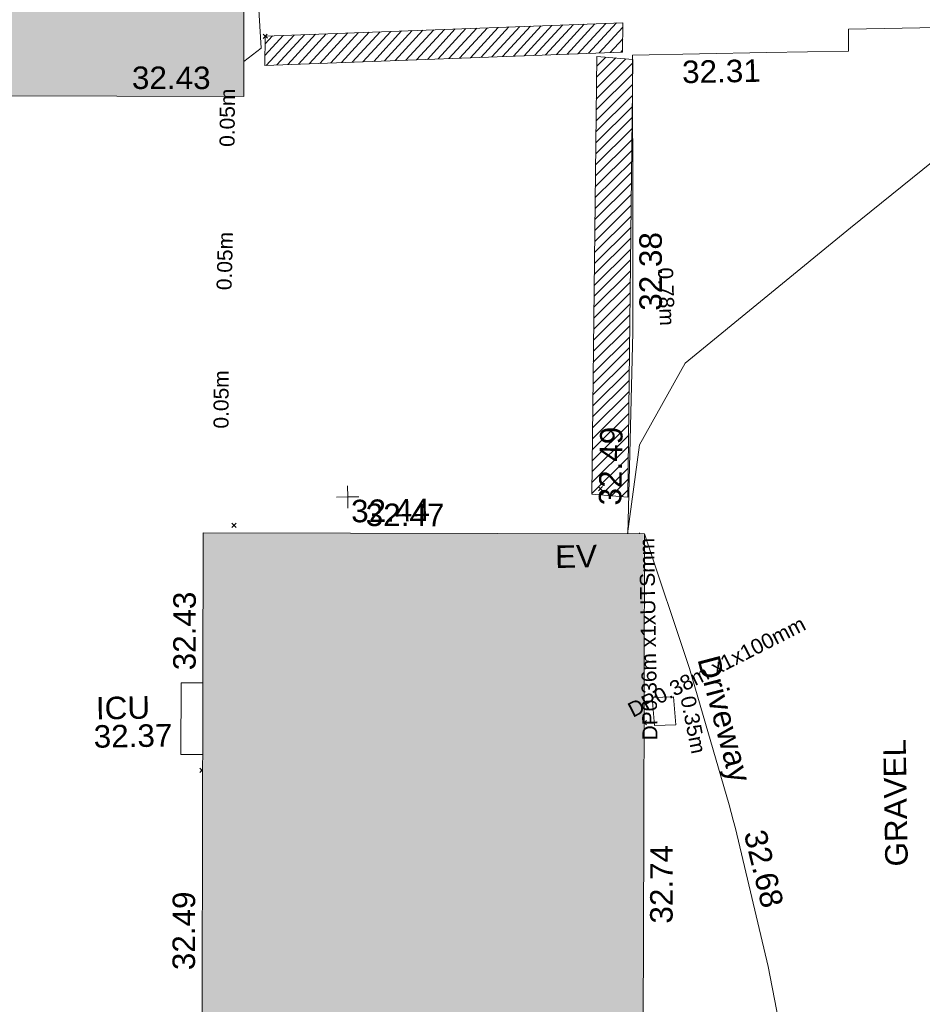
# Model space of a CAD drawing. Header units: millimetres. Extents: x -287732 to 520720, y -88450 to 287754.
# Tile 311 of 383: x 158630 to 173668, y 219017 to 235432. Entities that reach past the tile are written whole.
import ezdxf

# ---------------------------------------------------------------- set-up
doc = ezdxf.new("R2010")
doc.units = ezdxf.units.MM
doc.linetypes.add('IMPORT-UG_ELEC_LV_QLB2 _2_', pattern=[2700, 1500, -300.0000000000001, 0, -250, 150, -300.0000000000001, 0, -200])
doc.linetypes.add('IMPORT-UG_ELEC_STREET LIGHTING_QLB2 _2_', pattern=[2700, 1500, -300.0000000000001, 0, -250, 150, -300.0000000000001, 0, -200])
for name, color, linetype, lineweight, true_color in [('00_TOPO_EAVE', 7, 'Continuous', 9, 0x666666), ('00_UAV_BUILDING_OUTLINE', 5, 'Continuous', 9, 0x0000ff), ('00_UAV_CONCRETE', 9, 'Continuous', 9, 0x808080), ('00_UAV_EAVE', 7, 'Continuous', 9, 0x666666), ('00_UAV_LEVEL_SPOT', 7, 'Continuous', 9, 0x666666), ('00_UAV_SERV_IC', 5, 'Continuous', 9, 0x0000ff), ('01_DTM_CONTOUR_MJR', 7, 'Continuous', 9, 0x7f3f00), ('01_DTM_CONTOUR_MNR', 7, 'Continuous', 9, 0xa5a552), ('12333-PUM-2D-U-0001-C01 - Rev2_REVIT IMPORT_dwg', 7, 'Continuous', 9, 0x767676), ('A_RHA_Line', 7, 'Continuous', 9, 0x00a600), ('PUM-ELECTRIC-LV-QLB2', 1, 'IMPORT-UG_ELEC_LV_QLB2 _2_', 9, 0xff0000), ('PUM-ELECTRIC-MH', 1, 'Continuous', 9, 0xff0000), ('PUM-SCAR', 7, 'Continuous', 9, 0x999999)]:
    doc.layers.add(name, color=color, linetype=linetype, lineweight=lineweight, true_color=true_color)
for name, color, linetype, lineweight in [('00_UAV_DRIVE_WAY', 7, 'Continuous', 9), ('00_UAV_SURVEY_TEXT', 7, 'Continuous', 9), ('A_RHA_Detail', 7, 'Continuous', 9), ('GEN-TEXT', 7, 'Continuous', 9)]:
    doc.layers.add(name, color=color, linetype=linetype, lineweight=lineweight)
doc.styles.add('Arial_1', font='arial.ttf', dxfattribs={"height": 250})
doc.styles.add('Swis721 Lt BT_2', font='swissl.ttf', dxfattribs={"height": 375})
pattern_1 = [(225, (-533641079.65, -725615854.3560001), (88.38834764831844, -88.38834764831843), [])]

# ---------------------------------------------------------------- blocks, each defined once
blk = doc.blocks.new('12333-PUM-2D-U-0001-C01 - Rev2_REVIT IMPORT_dwg_MSL_Eaves_SYM_1-V81-Site Location Plan Proposed')
at = {"layer": '00_TOPO_EAVE', "color": 254, "true_color": 0xcccccc}
blk.add_line((100.3635994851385, 308.2813374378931), (116.0873754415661, 356.5791934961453), dxfattribs=at)
blk = doc.blocks.new('12333-PUM-2D-U-0001-C01 - Rev2_REVIT IMPORT_dwg_UAV-2077255-Site Location Plan Proposed')
at = {"layer": '00_UAV_LEVEL_SPOT', "color": 254, "true_color": 0xcccccc, "flags": 128}
for points in [[(500.0000000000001, 0), (0, 0), (0, 500.0000000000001)], [(0, -500.0000000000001), (0, 0), (-500.0000000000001, 0)]]:
    blk.add_lwpolyline(points, dxfattribs=at)
blk = doc.blocks.new('12333-PUM-2D-U-0001-C01 - Rev2_REVIT IMPORT_dwg_MGS62954_T2_Galway_ITM_3d_Rev1-2077680-Site Location Plan Proposed')
at = {"layer": '00_UAV_CONCRETE', "color": 254, "true_color": 0xcccccc, "flags": 128}
blk.add_lwpolyline([(534081750.047, 725787657.2360001), (534078480.0470001, 725787649.2360003), (534078472.047, 725787286.2360003), (534077105.6696376, 725787284.7173814), (534074873.0470001, 725787282.2360001), (534074828.1474468, 725784516.4235193), (534074798.047, 725782662.2360001), (534074662.9154404, 725779520.8659781), (534074653.5735646, 725779303.6976968)], dxfattribs=at)
at = {"layer": '00_UAV_DRIVE_WAY', "color": 254, "true_color": 0xcccccc, "flags": 128}
blk.add_lwpolyline([(534074931.2488357, 725779298.2332648), (534075644.6206936, 725777042.3105638), (534076262.8985654, 725774758.4937775), (534076326.4519496, 725774498.5707201), (534076360.4800001, 725774359.4015), (534076865.7813707, 725772047.9610041), (534077273.8464243, 725769717.3882095), (534077290.8412002, 725769598.3691803), (534077442.48, 725768536.4015001), (534077621.3331274, 725766811.6821905), (534077693.4800001, 725765781.4015002), (534077735.7192841, 725764624.4871492), (534077756.7455317, 725764048.5880048), (534077747.3928709, 725762314.6451954), (534077725.1786705, 725761665.1181957)], dxfattribs=at)
at = {"layer": '00_UAV_SERV_IC', "color": 254, "true_color": 0xcccccc}
blk.add_line((534067508.6625898, 725775747.9135528), (534067147.3765002, 725775754.8730001), dxfattribs=at)
at = {"layer": '00_UAV_SERV_IC', "color": 254, "true_color": 0xcccccc, "flags": 128}
blk.add_lwpolyline([(534067147.3765002, 725775754.8730001), (534067170.3765001, 725776948.873), (534067532.1593872, 725776941.903983)], dxfattribs=at)
at = {"layer": '01_DTM_CONTOUR_MJR', "color": 254, "true_color": 0xcccccc, "flags": 128}
blk.add_lwpolyline([(534074650.5646935, 725779303.756909), (534074872.6803045, 725780781.4936682), (534075657.0334813, 725782131.141874), (534078452.8190709, 725784339.1753992), (534080371.2336633, 725785836.4761993), (534081660.0000001, 725786290), (534082314.7499709, 725786616.2848642), (534082520.0000001, 725786870), (534083454.0578756, 725788381.868493)], dxfattribs=at)
at = {"layer": '01_DTM_CONTOUR_MNR', "color": 254, "true_color": 0xcccccc, "flags": 128}
blk.add_lwpolyline([(534068394.6373892, 725787286.794058), (534068685.746997, 725787503.0606745), (534068488.124765, 725792188.6427673)], dxfattribs=at)
at = {"xscale": 0.375, "yscale": 0.375, "zscale": 0.375}
for name, p in [('12333-PUM-2D-U-0001-C01 - Rev2_REVIT IMPORT_dwg_UAV-2077255-Site Location Plan Proposed', (534070000.0000001, 725780000)), ('12333-PUM-2D-U-0001-C01 - Rev2_REVIT IMPORT_dwg_MSL_Eaves_SYM_1-V81-Site Location Plan Proposed', (534074803.48, 725779184.4015001))]:
    blk.add_blockref(name, p, dxfattribs=at)
at = {"layer": '00_UAV_BUILDING_OUTLINE', "color": 251, "true_color": 0x666666, "char_height": 375, "width": 1495.902363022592, "attachment_point": 1, "line_spacing_factor": 1.005061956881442, "style": 'Swis721 Lt BT_2'}
for s, insert, rotation in [('32.43', (534066530.4104348, 725787238.0295005), 358.9073953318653), ('32.47', (534070297.6954932, 725779884.743461), 358.8726094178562), ('32.43', (534067041.1532757, 725777161.3934699), 88.87260942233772), ('32.74', (534074912.296203, 725772800.5996248), 88.87260942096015), ('32.49', (534066942.7825283, 725772162.6810948), 88.87260941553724)]:
    blk.add_mtext(s, dxfattribs=dict(at, insert=insert, rotation=rotation))
at = {"layer": '00_UAV_CONCRETE', "color": 251, "true_color": 0x666666, "char_height": 375, "width": 1495.902363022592, "attachment_point": 1, "line_spacing_factor": 1.005061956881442, "style": 'Swis721 Lt BT_2'}
for s, insert, rotation in [('32.31', (534075693.1133298, 725787174.2527425), 0.06367963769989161), ('32.38', (534074912.7422721, 725783018.6718285), 89.06995540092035), ('32.49', (534074177.3452955, 725779789.1456811), 87.86454149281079)]:
    blk.add_mtext(s, dxfattribs=dict(at, insert=insert, rotation=rotation))
at = {"layer": '00_UAV_DRIVE_WAY', "color": 251, "true_color": 0x666666, "char_height": 375, "attachment_point": 1, "line_spacing_factor": 1.005061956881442, "style": 'Swis721 Lt BT_2'}
for s, insert, width, rotation in [('Driveway', (534076140.1724812, 725777281.4201736), 2436.183848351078, 283.73680677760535), ('32.68', (534076864.1319885, 725774361.9964174), 1495.902363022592, 282.53329149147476)]:
    blk.add_mtext(s, dxfattribs=dict(at, insert=insert, width=width, rotation=rotation))
at = {"layer": '00_UAV_EAVE', "insert": (534073436.952783, 725779129.6890604), "char_height": 375, "width": 736.078940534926, "attachment_point": 1, "line_spacing_factor": 1.005061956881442, "style": 'Swis721 Lt BT_2'}
blk.add_mtext('EV', dxfattribs=at)
at = {"layer": '00_UAV_LEVEL_SPOT', "insert": (534070051.8765643, 725779949.1441548), "char_height": 375, "width": 1495.902363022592, "attachment_point": 1, "line_spacing_factor": 1.005061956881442, "style": 'Swis721 Lt BT_2'}
blk.add_mtext('32.44', dxfattribs=at)
at = {"layer": '00_UAV_SERV_IC', "color": 251, "true_color": 0x666666, "char_height": 375, "attachment_point": 1, "line_spacing_factor": 1.005061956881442, "style": 'Swis721 Lt BT_2'}
for s, insert, width in [('ICU', (534065743.0264542, 725776737.6455091), 1021.012723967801), ('32.37', (534065698.1983036, 725776267.2665082), 1495.902363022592)]:
    blk.add_mtext(s, dxfattribs=dict(at, insert=insert, width=width))
at = {"layer": '00_UAV_SURVEY_TEXT', "color": 251, "true_color": 0x666666, "insert": (534078848.2565448, 725773680.135042), "char_height": 375, "width": 2322.210334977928, "attachment_point": 1, "rotation": 90, "line_spacing_factor": 1.005061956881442, "style": 'Swis721 Lt BT_2'}
blk.add_mtext('GRAVEL', dxfattribs=at)
blk = doc.blocks.new('12333-PUM-2D-U-0001-C01 - Rev2_REVIT IMPORT_dwg-1620468-Site Location Plan Proposed')
at = {"layer": 'PUM-SCAR', "true_color": 0xdddddd}
h = blk.add_hatch(dxfattribs=at)
h.set_pattern_fill('FP_13', color=254, style=0, pattern_type=2)
h.set_pattern_definition(pattern_1)
h.paths.add_polyline_path([(427666.3501530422, 171362.6438213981), (433627.3501529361, 171481.643821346), (433641.3501529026, 171970.6438212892), (427680.3501528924, 171851.6438213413)])
h = blk.add_hatch(dxfattribs=at)
h.set_pattern_fill('FP_13', color=254, style=0, pattern_type=2)
h.set_pattern_definition(pattern_1)
h.paths.add_polyline_path([(433587.3501528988, 164061.6438213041), (433798.350152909, 171356.6438213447), (433197.3501527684, 171416.6438212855), (432986.3501528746, 164121.6438213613)])
at = {"layer": 'GEN-TEXT', "color": 253, "true_color": 0xaaaaaa}
for p, q in [((427643.994813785, 171814.2884823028), (427714.7054919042, 171884.999160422)), ((427714.7054919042, 171814.2884823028), (427643.994813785, 171884.999160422)), ((433096.9948138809, 164174.2884822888), (433167.7054920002, 164244.9991604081)), ((433167.7054920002, 164174.2884822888), (433096.9948138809, 164244.9991604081)), ((426982.9948138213, 163669.2884822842), (427053.7054919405, 163739.9991604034)), ((427053.7054919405, 163669.2884822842), (426982.9948138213, 163739.9991604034)), ((433789.5296794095, 160289.8233478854), (433829.7054918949, 160329.9991603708)), ((433829.7054918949, 160259.2884822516), (433789.715744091, 160299.2782300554)), ((426423.5591870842, 159616.4347871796), (426374.9948138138, 159664.99916045)), ((426374.9948138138, 159594.2884823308), (426424.089510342, 159643.3831788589))]:
    blk.add_line(p, q, dxfattribs=at)
at = {"layer": 'PUM-ELECTRIC-MH', "color": 21, "true_color": 0xffaaaa, "flags": 128}
blk.add_lwpolyline([(433961.3501528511, 160246.6438213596), (434318.3501529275, 160249.6438213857), (434291.3501529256, 160716.6438213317), (433934.3501528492, 160713.6438213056)], close=True, dxfattribs=at)
at = {"layer": 'PUM-SCAR', "color": 254, "true_color": 0xdddddd, "flags": 128}
for points in [[(433627.3501529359, 171481.6438213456), (433641.3501529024, 171970.6438212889), (427680.3501528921, 171851.643821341), (427666.3501530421, 171362.6438213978)], [(432986.3501528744, 164121.6438213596), (433587.3501528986, 164061.6438213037), (433798.3501529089, 171356.6438213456), (433197.3501527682, 171416.6438212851)]]:
    blk.add_lwpolyline(points, close=True, dxfattribs=at)
blk.add_blockref('12333-PUM-2D-U-0001-C01 - Rev2_REVIT IMPORT_dwg_MGS62954_T2_Galway_ITM_3d_Rev1-2077680-Site Location Plan Proposed', (-533641079.6498471, -725615854.3561786))
at = {"layer": 'PUM-ELECTRIC-LV-QLB2', "char_height": 250, "attachment_point": 2, "line_spacing_factor": 0.9417779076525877, "style": 'Arial_1'}
for s, insert, width, rotation in [('0.05m', (426898.4982676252, 170504.4102950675), 1160.025439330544, 88.5989701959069), ('0.05m', (426815.4116642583, 168118.8723222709), 1160.025439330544, 87.486674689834), ('0.78m', (434412.5729635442, 167394.5210559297), 1160.025439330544, 270.96971933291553), ('0.05m', (426714.150522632, 165809.7599246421), 1160.025439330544, 88.82584670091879), ('DP0.36m x1xUTSmm', (433761.2567294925, 161687.2838593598), 4027.951129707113, 89.94872862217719), ('DP0.38m x1x100mm', (434961.2563946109, 161319.1583904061), 3893.2779916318, 25.99315222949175), ('0.35m', (434734.5479331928, 160270.3062688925), 1160.025439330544, 280.23930382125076)]:
    blk.add_mtext(s, dxfattribs=dict(at, insert=insert, width=width, rotation=rotation))

msp = doc.modelspace()

# ---------------------------------------------------------------- hatches: boundary and pattern name
at = {"layer": 'A_RHA_Detail', "true_color": 0xc0c0c0}
h = msp.add_hatch(color=9, dxfattribs=at)
h.paths.add_polyline_path([(-80880.60083809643, -68502.79057078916), (-80400.865924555, -68483.41509113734), (-80400.865924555, -62984.64684185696), (-24474.85765177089, -63009.32043784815), (-24456.14471271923, -50840.30023858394), (-36622.55041039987, -50831.65104353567), (-36622.55041039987, -44228.57792613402), (-50959.0526582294, -44218.38599194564), (-50959.0526582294, -42573.78171514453), (-54563.9325804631, -42571.21897729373), (-54565.69773352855, -45054.17447474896), (-92408.82109321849, -45027.27149621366), (-92411.78875845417, -49201.74309222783), (-100061.9988811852, -49201.74309222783), (-100052.2214449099, -64852.82557838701), (-86120.90825229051, -64852.82557838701), (-86092.1662649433, -62957.90041523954), (-84861.10047608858, -62957.90041523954), (-84854.79052929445, -68240.109737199), (-80870.60226892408, -68240.10973722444)])
h.paths.add_polyline_path([(-137238.9269902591, -68461.9384092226), (-132719.7426408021, -68433.0633692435), (-132847.0731201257, -62850.04282283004), (-130454.6837966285, -62916.63108078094), (-130498.2830220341, -61355.85393642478), (-117581.136331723, -61423.42893438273), (-117492.3908565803, -49183.91309190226), (-125136.5200282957, -49178.47881952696), (-125133.572703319, -45032.61887136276), (-163007.1824077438, -45005.6942194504), (-163007.1824076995, -44090.2963411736), (-163123.8521269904, -44090.21339942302), (-163122.6389897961, -42383.75184302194), (-166563.8543419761, -42383.75184298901), (-166565.034908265, -44044.39824208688), (-193158.4656786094, -44025.49275805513), (-193195.152889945, -62863.65652504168), (-137269.7106414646, -62916.63108078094), (-137254.3708868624, -65679.90523788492)])
h.paths.add_polyline_path([(120310.9497607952, -32334.28230164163), (120312.4652266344, -31610.73011961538), (133451.2244789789, -31638.24899384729), (133469.2230092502, -19717.98315780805), (121295.7536929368, -19692.48606430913), (121319.8434528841, -8190.941560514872), (112277.0825930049, -8172.001674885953), (112263.1770823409, -14811.1234547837), (78285.85310969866, -14739.95861438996), (78292.82277619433, -8167.077575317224), (75241.99098605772, -8160.673431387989), (69355.76844233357, -8152.931592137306), (69353.6659720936, -9156.74635762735), (68372.60878945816, -9154.691552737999), (68372.60878945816, -13705.52853215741), (69333.7233474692, -13707.54156770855), (69325.07112547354, -16249.53369228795), (66623.4489111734, -16249.53369228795), (66619.79243935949, -17995.29925530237), (65989.07757494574, -17995.2992552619), (65985.44262772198, -19730.78799483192), (57152.23993377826, -19712.28702421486), (57127.42535098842, -31559.89463417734), (70277.87165424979, -31587.43801817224), (70277.87165431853, -32271.7414715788), (78263.96947909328, -32285.12944888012), (78266.62661740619, -31019.79372153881), (112335.8856506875, -31091.15111860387), (112335.8856506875, -32317.57330553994), (119781.4233959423, -32333.17321913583)])
h.paths.add_polyline_path([(7503.717409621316, -1791.439263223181), (15482.43097392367, -674.0213231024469), (15484.0826588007, 148.1327206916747), (56188.28042539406, 205.5276654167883), (56155.84326007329, 14338.3166313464), (18016.62665935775, 14236.48149539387), (17967.9025208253, 34313.18372071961), (21727.10644863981, 34324.0692624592), (21708.90974962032, 40608.10218321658), (18009.66447159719, 40608.10218321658), (17995.54603706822, 45483.75063442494), (9770.084204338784, 45420.6329473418), (3966.213879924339, 45446.76585222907), (3984.771235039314, 14176.56786832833), (1023.062455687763, 14176.56786837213), (-276.5134647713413, 14190.52623461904), (-231.6790044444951, 5968.135265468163), (-226.4491536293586, 193.7444677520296), (553.0869992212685, 183.4716499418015), (7477.609307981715, 143.2867586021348), (7488.638446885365, -674.0213231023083)])
h.paths.add_polyline_path([(77755.59663317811, 53.47451145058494), (77729.51881611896, 1699.844979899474), (94464.47132486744, 1659.976083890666), (94606.37913471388, 17991.390236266), (88810.4190114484, 18015.03260816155), (88799.89418497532, 14436.74271609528), (69413.88950349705, 14457.8773889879), (69377.35724448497, 99.62816357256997), (75241.99098605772, 67.32134432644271)])
h.paths.add_polyline_path([(61252.12079701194, 46453.95617366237), (105774.7348988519, 46472.68783506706), (105768.2642198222, 61852.61234306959), (92285.13876309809, 61852.61234306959), (92308.59670399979, 65784.30757140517), (96107.4668000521, 65767.60445243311), (96059.68081117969, 75209.20847378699), (101084.8427276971, 75071.88872764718), (104988.0046543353, 74765.36560406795), (108403.6894220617, 74363.8408943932), (112009.2703903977, 73787.25420861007), (115645.3524815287, 73049.69667206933), (116890.8108051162, 72761.69136252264), (120208.9929833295, 71893.18353872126), (120865.241739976, 71703.68484519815), (124135.6329506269, 70669.67317906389), (127435.6253142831, 69480.50055823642), (127820.4368670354, 69394.93141813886), (128274.3081769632, 69331.69585753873), (128731.8791144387, 69306.66104516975), (129189.9401488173, 69320.00258290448), (129645.2782985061, 69371.62688826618), (130094.6997111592, 69461.17185603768), (130535.0520071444, 69588.00939074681), (130963.246434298, 69751.24981927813), (131376.2795165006, 69949.74812590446), (131771.2541232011, 70182.11198903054), (132162.5575600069, 70460.5404660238), (132496.0921583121, 70741.69081113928), (132820.871367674, 71064.98072578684), (133117.4593294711, 71414.31364272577), (133383.77568926, 71787.23923950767), (133616.5473239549, 72178.5372844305), (133817.1647262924, 72590.54524898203), (133982.6025969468, 73017.89547513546), (134111.7005086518, 73457.59040801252), (134203.5529320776, 73906.54590458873), (134257.5155883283, 74361.61286216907), (134272.5462649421, 74819.5993153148), (134250.5259875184, 75277.29281745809), (134189.6227572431, 75731.48297747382), (134090.9274700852, 76178.98397757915), (133955.1324028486, 76616.65691993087), (133783.1900598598, 77041.43184345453), (133576.3064937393, 77450.32925647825), (133335.932843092, 77840.48103920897), (133063.7551572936, 78209.15055532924), (132761.6825665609, 78553.75185442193), (132431.8338935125, 78871.8678050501), (132076.5227905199, 79161.26705197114), (131698.2415080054, 79419.91966861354), (131299.6434187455, 79646.01139197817), (131093.5942456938, 79746.34209763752), (132146.0467355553, 83110.22226145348), (122787.7632953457, 86282.54285518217), (121604.3555412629, 82800.3591886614), (117095.9864227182, 83870.84033785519), (116841.9598400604, 83526.35449572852), (116120.5435466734, 91221.93611972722), (110237.7341284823, 91274.27491021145), (110194.3680786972, 90435.39030214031), (104988.0046543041, 90486.49901390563), (104973.2761846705, 94309.82427956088), (103746.1314668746, 94309.8242795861), (103839.9937121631, 122852.1474271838), (96365.09202306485, 122931.9599470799), (96350.3400238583, 123952.4168585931), (104555.5505249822, 123902.1925226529), (104607.3234458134, 120248.5396156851), (125502.5015002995, 120134.1933400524), (125662.0200253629, 137657.3796882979), (114479.5865733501, 137699.2256881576), (114382.306264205, 129149.9458158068), (104644.159003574, 129187.9975073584), (104577.9931702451, 126217.3903144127), (101184.4926406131, 126159.1566967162), (101264.6166812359, 135959.2655565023), (89967.23178808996, 135988.8856164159), (89927.63362986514, 125823.6463181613), (93630.53562302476, 125840.7948842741), (93580.65688892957, 122931.9599470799), (88697.38835376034, 122904.7310126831), (88679.3898954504, 95739.09143775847), (86378.25848996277, 95739.09143775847), (86378.18187189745, 96178.1008337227), (83279.50743284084, 96200.92083327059), (83273.62493422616, 95735.74732133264), (70169.67509619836, 95733.22421950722), (70166.26842742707, 96272.07409347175), (66674.99731294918, 96257.14073655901), (66654.74538556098, 95755.71092136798), (65784.77231079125, 95755.71092136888), (65887.65094984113, 117470.630565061), (53473.3427162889, 117487.9046429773), (53434.44066309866, 98570.46349063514), (40649.41626916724, 98570.46349063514), (40610.16711559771, 94406.01479078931), (38853.82372868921, 94410.36303440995), (38848.65589191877, 89463.65332729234), (40612.46601912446, 89518.45976927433), (40665.38257362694, 86257.73741128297), (38372.19584460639, 86305.72309285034), (38369.79374539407, 76901.0507917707), (50937.9512507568, 76944.40198294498), (50922.88567286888, 74598.78180889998), (56484.9061132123, 74588.85093771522), (56484.9061132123, 75194.85181995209), (92465.4037153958, 75233.0258166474), (92645.92783662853, 71766.64845094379), (89810.55521366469, 69362.83965827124), (85313.16173974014, 69360.94750420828), (85313.16173974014, 66907.4050808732), (75210.14498263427, 66903.15451589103), (75210.14498263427, 63815.70944550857), (70819.40014309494, 63815.70999200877), (70819.21601505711, 64253.35708059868), (69456.83415683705, 64253.35708059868), (69455.7195737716, 66901.99623166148), (61303.32856759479, 66898.5668068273), (61304.56054988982, 63970.32021231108), (70500.41048208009, 63970.32021219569), (70500.4088543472, 61852.59006207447), (61245.6438848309, 61848.69637488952), (61252.03558504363, 46656.49344428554)])
h.paths.add_polyline_path([(-17153.16561239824, 48569.32684293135), (-17153.16561224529, 60770.38083685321), (-29362.88357759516, 60774.70428694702), (-29362.88357759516, 67399.20394580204), (-43507.24466814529, 67405.01911303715), (-43488.5313307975, 69093.07334175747), (-45766.41866231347, 69109.32868388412), (-45794.3462003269, 67405.01911303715), (-47272.11273194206, 67404.2124544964), (-47272.44887633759, 66454.91798908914), (-86004.56386332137, 66468.63299519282), (-86006.66970787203, 60521.58362721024), (-92662.87722510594, 60521.58362721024), (-92665.2138765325, 50184.35611932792), (-79752.0168396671, 50179.78309939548), (-79752.016597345, 48591.4932381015), (-17157.7163123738, 48569.32845417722)])
h.paths.add_polyline_path([(-201056.4185878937, 48628.75479108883), (-138377.9751621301, 48634.64535779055), (-138377.9751621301, 50133.28201003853), (-125467.710581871, 50134.49626164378), (-125468.6909603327, 60566.1903686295), (-132186.8595614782, 60565.86652591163), (-132187.4203588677, 66533.0197876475), (-170643.3098734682, 66805.61809689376), (-170643.3098732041, 67738.78475848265), (-200340.0100486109, 67488.93693764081), (-200348.7171487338, 60827.78025104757), (-201057.5650552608, 60827.71357558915), (-201056.6510294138, 51102.04313372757)])
h.paths.add_polyline_path([(-240051.5126725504, 54769.19491160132), (-239444.490259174, 54811.10754483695), (-239186.5396223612, 54841.92927608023), (-238764.8191577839, 54940.98166103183), (-238382.4735933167, 55122.46891388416), (-237990.3402229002, 55354.87497234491), (-237269.2031023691, 55936.21515020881), (-237032.4836384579, 56225.56611516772), (-236793.0039602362, 56569.31473944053), (-236554.5880578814, 57004.26389721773), (-236432.7219585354, 57267.46508908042), (-236300.081527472, 57753.26238983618), (-236250.7285154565, 58017.17885684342), (-236235.6490609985, 58516.21786804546), (-236233.2538429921, 58987.85640053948), (-236213.7029795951, 59823.48083769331), (-236363.8287855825, 59820.86038205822), (-236634.0279869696, 60698.06075827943), (-236391.9547756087, 61432.19726339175), (-236225.4740089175, 61435.10319600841), (-236201.6036569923, 62637.68779596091), (-232563.5271750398, 62639.28734435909), (-232563.5271750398, 63049.03842404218), (-232732.1945866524, 63049.15302218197), (-232860.1521277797, 63457.95890274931), (-232731.606808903, 63914.24862697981), (-232560.8209656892, 63914.24862697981), (-232515.1276847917, 70598.00033009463), (-240628.6947849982, 70598.85496273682), (-240629.7923196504, 72350.98321577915), (-246412.6011212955, 72347.36085933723), (-246412.6011212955, 70616.45923936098), (-254449.5805725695, 70618.60952619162), (-254454.637144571, 70754.06491720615), (-254469.7140363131, 73191.66276250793), (-263883.2532625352, 73267.83063688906), (-263902.4181505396, 68260.74348553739), (-263714.8217520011, 68259.82096572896), (-263552.9672900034, 67819.65434396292), (-263719.0883117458, 67392.2068408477), (-263913.6298699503, 67392.20684284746), (-263956.7001913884, 58633.76423459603), (-260181.1963171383, 58611.22607638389), (-260192.3146983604, 56354.25111579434), (-257184.684388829, 56339.46086021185), (-257213.4419957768, 57092.93866021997), (-257338.5163846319, 57093.27331223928), (-257471.0109294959, 57531.74572308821), (-257338.5163845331, 58062.22513696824), (-257203.4956297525, 58064.06881289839), (-257173.5751889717, 58598.54056692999), (-256478.2273617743, 58575.27357994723), (-256478.2273617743, 58788.51859473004), (-256013.0091299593, 58911.92701534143), (-255397.0786664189, 58780.99767617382), (-255397.0786664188, 58595.982422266), (-243809.885361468, 58585.92793201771), (-243805.3570672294, 58352.04527760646), (-243740.939469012, 57884.52572680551), (-243619.0830608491, 57421.84877545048), (-243424.3877545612, 56943.65915412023), (-243247.1437899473, 56608.24157713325), (-243003.0710579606, 56249.99021479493), (-242732.2093200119, 55932.75703082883), (-242371.7230178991, 55603.12658811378), (-242141.255125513, 55424.88676767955), (-241804.9643037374, 55216.88439822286), (-241529.4640827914, 55077.02869055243), (-241100.6275144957, 54917.18295003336), (-240836.2134980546, 54840.82833176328), (-240453.4486195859, 54788.60784130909), (-240218.9578693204, 54777.28227442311)])
h.paths.add_polyline_path([(40276.69022552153, 59895.36417752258), (40328.62676029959, 69196.9439153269), (36588.99968785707, 69217.8245910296), (36619.46637569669, 74674.25962428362), (32264.36460078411, 74687.02318924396), (32233.48293867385, 69156.26826306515), (11916.69390495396, 69269.70959686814), (11966.66200111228, 78218.75165974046), (29087.509017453, 78123.15526808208), (29143.44567205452, 88141.1370047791), (15719.348796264, 88216.09212953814), (15732.60379610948, 90589.9978889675), (4594.294101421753, 90652.19003489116), (4525.129359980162, 78265.12250449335), (10096.76365553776, 78234.01258731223), (10077.43887221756, 74773.03821910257), (4547.641142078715, 74803.91453678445), (4465.579974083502, 60107.1600234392), (19125.89094760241, 60025.30234268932), (19139.86249374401, 62527.53804644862), (31738.59196305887, 62457.19146404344), (31724.55430858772, 59943.11609815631), (38369.79364225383, 59906.01157293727)])
h.paths.add_polyline_path([(-246083.0241259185, 72334.29150213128), (-246083.0594797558, 72334.30275087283), (-246208.2905500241, 72334.29150213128)])
h.paths.add_polyline_path([(-114575.3004830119, 112178.0758695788), (-114575.3246435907, 112178.0758695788), (-114707.2752166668, 115801.5811617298)])
h.paths.add_polyline_path([(-154699.9178765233, 101760.4080976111), (-114382.050333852, 101776.0542914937), (-114382.050333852, 106926.9360164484), (-113755.641395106, 106927.1792101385), (-113757.5507412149, 111847.2721531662), (-114431.6837526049, 111847.2721531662), (-114431.8097758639, 112178.0758695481), (-114575.3004830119, 112178.0758695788), (-114578.9984943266, 121707.2390833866), (-123056.9849702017, 121707.2390833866), (-123068.8201032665, 156452.7036899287), (-119381.2340625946, 156454.1348067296), (-119381.2340625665, 160165.8597952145), (-115501.031452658, 160167.3662801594), (-115503.3750945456, 166206.5793118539), (-132411.7987151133, 166599.6604729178), (-132411.8243278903, 166665.6603411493), (-135275.0124468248, 166664.5490317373), (-135275.0124468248, 166628.1883101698), (-135911.3205076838, 166628.1944502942), (-135911.3479256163, 166352.1604668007), (-152521.1633846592, 166345.7146753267), (-152518.3680955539, 159142.6836790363), (-150699.3133726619, 159117.9265656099), (-150758.5477087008, 122560.691203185), (-151059.2005266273, 122560.691203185), (-151061.0981347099, 121302.4374932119), (-154138.3148337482, 121372.6012653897), (-154138.3148337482, 121865.1834517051), (-154704.3888425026, 121867.2611370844), (-154688.5451973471, 119352.3937021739), (-154745.5933227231, 119352.3715636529), (-154745.5763474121, 118722.1532660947), (-160794.1544526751, 118748.7442832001), (-160794.1544526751, 119410.5425977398), (-163852.1622693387, 119422.408321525), (-163855.0715294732, 118762.2003111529), (-167568.6765459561, 118778.5256058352), (-166634.6619849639, 124395.1277019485), (-166930.050559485, 124500.0918161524), (-167568.6765459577, 124707.6250903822), (-168028.2173235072, 124841.3808647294), (-168630.5006276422, 124991.3056740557), (-169238.2056069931, 125117.4693074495), (-169850.3952285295, 125219.6772876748), (-170466.1255403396, 125297.7720169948), (-171089.11025998, 125351.8553033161), (-171704.4065937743, 125381.1774255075), (-172325.0479971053, 125386.3595015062), (-172782.2248668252, 125374.5832362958), (-173401.7764235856, 125337.4554476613), (-174109.844898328, 125263.4341236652), (-174634.1213722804, 125190.4100126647), (-175245.0145766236, 125080.719099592), (-176047.1958093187, 124895.7675260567), (-176665.4852587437, 124724.7228134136), (-177045.3001228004, 124609.1129151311), (-177631.5127792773, 124405.2077276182), (-176665.4852586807, 118818.5158794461), (-177558.9402083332, 118822.4435768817), (-177662.2853368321, 125263.4341236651), (-176365.3912351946, 126542.9270807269), (-159462.2970490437, 126319.910391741), (-157057.7396790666, 128609.0850976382), (-157060.6673204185, 136153.1661957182), (-158638.8016610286, 137740.2441626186), (-159352.3735831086, 137740.2441626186), (-161634.4140634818, 140201.1078539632), (-168727.9404945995, 140256.8191146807), (-171035.0401161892, 137942.8847305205), (-174184.1459014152, 137942.8847305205), (-176460.1167434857, 140292.2858551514), (-177341.6856934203, 140292.2858551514), (-177341.7113613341, 140358.4281613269), (-183428.5803825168, 140356.0660244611), (-185921.6385985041, 137917.4639994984), (-185921.6385985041, 131757.3091155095), (-186906.8767412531, 131756.9267733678), (-187725.3914540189, 130809.9989183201), (-187724.058890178, 127376.1828148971), (-186481.0281350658, 126304.5577463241), (-186479.4846754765, 122327.2959175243), (-185176.2828158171, 121059.4673825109), (-180304.1129154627, 121059.4673824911), (-180304.1136492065, 118802.0484409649), (-193555.3706955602, 118802.0484409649), (-193555.368699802, 133117.8341649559), (-192593.6442938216, 133118.2073819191), (-192593.6442938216, 134200.8158367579), (-192224.6284783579, 134200.9592041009), (-192225.5653014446, 136615.0101267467), (-192595.0012460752, 136615.0101267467), (-192595.4357332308, 137734.4745165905), (-193589.2709668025, 137734.4746851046), (-193589.2685988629, 147474.570583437), (-193163.2062206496, 147492.8644732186), (-192765.7252967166, 147531.087133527), (-192359.9383250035, 147589.5931622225), (-192199.8207947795, 147616.5827294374), (-191882.7548926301, 147682.9245600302), (-191568.5380070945, 147761.6632019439), (-191257.654638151, 147852.677242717), (-190828.6072909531, 148002.2045655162), (-190647.7999969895, 148070.9514233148), (-190349.7690789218, 148197.8750094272), (-190056.9509284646, 148336.4013817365), (-189769.797051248, 148486.3169427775), (-189405.3590254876, 148698.0567944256), (-189132.906026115, 148873.2749095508), (-188867.542109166, 149059.0543929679), (-188609.6764469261, 149255.1087866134), (-188354.9814055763, 149465.3525772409), (-188079.6339208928, 149713.879248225), (-187884.9836199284, 149901.8220103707), (-187545.928247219, 150265.8040604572), (-187446.29984479, 150378.3960832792), (-187241.3270201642, 150629.2310214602), (-187046.3599558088, 150887.9197697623), (-186861.6992771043, 151154.0634500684), (-186546.1373636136, 151669.829875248), (-186524.4196769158, 151707.0632450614), (-163675.2898318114, 151669.829875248), (-163687.5843045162, 148134.07679455), (-157303.6541541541, 148136.492106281), (-157303.6541541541, 155759.91501608), (-157557.4317586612, 155765.0384228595), (-157555.9168973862, 166678.0466575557), (-187009.2021991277, 166699.7464767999), (-187013.0952111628, 162054.4009359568), (-188707.17754695, 162044.5925187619), (-188705.9961892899, 155021.5333641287), (-188737.9999316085, 154650.5326604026), (-188799.0133969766, 154283.1866125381), (-188857.2045401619, 154035.4341107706), (-188966.1106131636, 153679.3368924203), (-189102.6200311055, 153332.8820747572), (-189265.8911675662, 152998.2056672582), (-189454.9174011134, 152677.371060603), (-189645.2484685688, 152421.3220123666), (-189916.9563410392, 152104.2450531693), (-190212.7041973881, 151809.4634871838), (-190530.6686598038, 151538.7947471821), (-190868.8893671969, 151293.9075915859), (-191225.281078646, 151076.3118324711), (-191597.6465194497, 150887.3490191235), (-192092.8415776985, 150682.5621956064), (-192519.2468154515, 150561.8451365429), (-192903.8930791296, 150482.240889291), (-193187.215491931, 150440.8868273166), (-193594.1866364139, 150407.1257787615), (-193594.5952989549, 151459.9895227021), (-205369.2399268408, 151455.4201247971), (-205354.4523517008, 113350.0822379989), (-207187.1580384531, 113349.3710182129), (-207184.3024929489, 105991.0636522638), (-205312.8748221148, 105991.1901500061), (-205311.2362476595, 101769.6553082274), (-175488.6451201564, 101781.2285901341), (-175488.6451201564, 110889.6985621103), (-154703.4627663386, 110897.5679794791), (-154700.2792295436, 102691.5597281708)])
h.paths.add_polyline_path([(193735.9435693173, 113047.8274774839), (208865.0938716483, 114991.0266430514), (208976.1154123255, 114126.6471160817), (216447.8967332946, 115086.3281915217), (216038.7305308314, 118271.9702413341), (232648.5073383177, 120405.3421626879), (233425.993615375, 114352.0734369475), (240632.2017567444, 115277.6440988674), (239854.8412683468, 121329.9334727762), (256406.8682407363, 123455.8879629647), (257091.7572256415, 118089.1198988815), (264572.2871227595, 119040.8180953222), (261877.8350555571, 138524.7609215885), (259178.7147038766, 138221.6086035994), (259197.3483655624, 137439.0084132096), (254686.1480587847, 136897.0007612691), (255412.6810205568, 131314.8303176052), (240852.7447969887, 129522.4514056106), (239771.0426543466, 137918.8519126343), (240649.5822431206, 138010.1984551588), (240062.3063116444, 142776.6750342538), (239165.7694642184, 142685.0143484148), (237630.9646614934, 151018.3171732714), (266172.8791088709, 154560.7889781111), (271297.1876944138, 142612.4006970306), (276531.7397502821, 144861.098714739), (274941.5029779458, 148527.9037281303), (302074.5307653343, 160134.9084326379), (300215.9323773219, 164320.1841173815), (301528.1613272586, 164907.0997989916), (300405.1237791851, 167477.8916353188), (299016.6944531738, 166945.7181824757), (295626.7488506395, 174518.754428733), (294333.0289184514, 177537.1551681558), (287288.8475947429, 174518.754428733), (289427.6893504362, 169661.0163463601), (272956.7816584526, 162557.1203578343), (271943.2187787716, 164897.4305293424), (267016.3118217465, 162764.0369715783), (268502.3094164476, 159357.0430143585), (265200.4029574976, 157946.4096681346), (226856.416695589, 153146.7821792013), (227510.3041274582, 148852.0205334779), (228280.9873165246, 141179.0007483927), (227302.3544112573, 141050.281300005), (227895.3788235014, 136433.1758633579), (228748.5501749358, 136523.8855003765), (229602.3077302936, 128023.7667641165), (217691.2359889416, 126493.8999679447), (217642.3600127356, 126874.433267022), (215138.5007311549, 126552.8357430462), (215194.9980427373, 126112.965074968), (215015.6132226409, 126089.924757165), (214840.9672575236, 127449.66446064), (192258.7012018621, 124549.1816390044), (193486.3576426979, 114991.0266430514)])
h.paths.add_polyline_path([(-78076.24187439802, 117605.5188722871), (-78076.23951902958, 117610.0871211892), (-78070.318122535, 129485.7330792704), (-74723.15926543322, 129478.385255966), (-74723.15926543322, 125435.7860624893), (-48015.64546086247, 125380.0246061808), (-47996.55031653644, 135872.5822179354), (-61198.15919578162, 135901.5630078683), (-74714.72264144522, 135923.5088764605), (-74723.6287602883, 131865.2975510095), (-78070.318122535, 131872.642169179), (-78062.97909487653, 149549.7689430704), (-58292.26570492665, 149541.5607197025), (-58292.26570491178, 148946.2407608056), (-37707.70924046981, 148937.6946533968), (-37703.30827430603, 159740.0672041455), (-44148.26955755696, 159742.7429641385), (-44148.26955755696, 162961.3319174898), (-49829.95437583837, 162961.3319174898), (-49830.92144130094, 160632.0129326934), (-78494.09026625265, 160643.9130440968), (-78494.09026625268, 161615.1537738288), (-78739.225852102, 161615.2555472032), (-78691.7919454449, 168187.9195488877), (-90844.57645036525, 168126.8149079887), (-90962.52567694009, 152686.7636277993), (-89064.97866809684, 152685.9758215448), (-89079.54115380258, 117610.0871211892), (-78374.80218507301, 117605.6428258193)])
h.paths.add_polyline_path([(69254.82576126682, 129235.9722870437), (69259.97086178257, 136167.789247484), (86068.0992678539, 136131.0235193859), (86008.66431381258, 164703.3084147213), (58789.63167882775, 164723.511581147), (58789.63167882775, 170119.2062865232), (54460.1632489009, 170122.4198087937), (54457.21717773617, 166153.279245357), (47042.2151650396, 166158.7829869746), (47041.10931533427, 164668.9097040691), (39173.27935198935, 164674.7495545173), (39172.83712618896, 164078.9539098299), (17014.87910992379, 164095.4005254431), (17002.38841206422, 147267.1142245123), (12659.63471563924, 147267.1142245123), (12653.60087534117, 139137.9291796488), (17031.41608901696, 139134.6797717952), (17024.5879174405, 129935.3194463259), (39191.34773726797, 129918.8662983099), (39191.34773726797, 129258.2867272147), (69014.0340609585, 129236.1510132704)])
h.paths.add_polyline_path([(39265.62356917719, 139467.8223435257), (33050.91021530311, 139484.1586867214), (33087.56357182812, 153427.9220784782), (39277.60130889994, 153411.6505991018), (39277.60130890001, 152830.3127277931), (43058.29603858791, 152820.3745823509), (43024.83899408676, 140092.5601633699), (39267.2657899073, 140092.5601633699)])
h.paths.add_polyline_path([(1979.548949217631, 189123.2414339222), (18699.10403225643, 189180.0465563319), (18678.46874730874, 195253.6675675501), (24349.02704561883, 195272.9334348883), (24334.96888372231, 199550.7690688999), (28829.78348974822, 199566.0403168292), (28798.3577216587, 208815.6446464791), (24334.949615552, 208806.151404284), (24333.90624841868, 209113.2475694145), (16811.59093053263, 209087.6903002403), (16806.58456499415, 208843.5909093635), (6772.293057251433, 208809.4991440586), (6797.166076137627, 201488.5780549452), (-8471.058649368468, 201436.7038490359), (-8471.058649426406, 200429.0172028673), (-11856.09020770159, 200417.5164702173), (-11823.72827009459, 190892.3684138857), (-7614.729360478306, 190906.6685966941), (-7614.729360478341, 190170.8290169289), (-4608.619189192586, 190169.2993656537), (-4608.238782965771, 190916.8832264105), (1973.379031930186, 190939.2444180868), (1977.122761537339, 189837.3456693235)])
h.paths.add_polyline_path([(-20506.22133143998, 190640.0286460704), (-20122.28942212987, 206347.1214480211), (-41550.34215551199, 207015.2557957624), (-41462.26177903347, 210449.6195896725), (-31391.41053372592, 210152.0276719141), (-31078.64493155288, 223862.5743669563), (-44305.08575743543, 224230.7972280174), (-44490.79956591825, 211865.5542346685), (-47510.12209648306, 211942.9901385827), (-47722.57925071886, 203659.0205614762), (-47076.06680548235, 203635.3001465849), (-47175.4684425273, 199531.9403872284), (-46801.21126120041, 199520.4703269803), (-46873.68175963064, 195478.5899481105), (-44600.40472248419, 195425.2559779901), (-44685.88459507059, 192243.2795180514), (-38073.99929115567, 192135.6564362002), (-38104.39995468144, 191126.972250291), (-21537.79264466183, 190668.5723412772)])
h.paths.add_polyline_path([(16801.02360973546, 195961.500137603), (9656.615133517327, 196015.1086063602), (9643.838150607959, 199513.9922857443), (11631.77992468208, 199485.8321209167), (11631.7920940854, 203322.2460456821), (16806.58456511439, 203391.4855728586), (16801.0407710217, 195984.4293109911)])
h.paths.add_polyline_path([(122084.9264926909, 200536.2570557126), (122088.1805162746, 206386.1947929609), (125211.1061638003, 206386.1947929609), (125211.1162733, 206645.8932837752), (126202.7098976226, 206645.8932838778), (126203.0204769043, 207041.0477229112), (130401.4034741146, 206979.0758390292), (130444.2691124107, 209883.280297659), (126202.8383603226, 209945.8832030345), (126203.0204769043, 214624.1281189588), (127364.791950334, 214624.1281190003), (127365.2106673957, 225380.2058567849), (126159.8599207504, 225380.2527798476), (126207.4133336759, 241475.3410923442), (119482.5411291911, 241495.8747898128), (119479.2041949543, 246182.0096278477), (109943.9121324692, 246175.2196735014), (109953.2702601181, 233033.381429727), (115000.5285021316, 233033.3814296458), (114999.579292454, 208653.4991933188), (112026.3032630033, 208653.4991933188), (112024.3519988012, 200538.6761891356), (122024.6079402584, 200536.2715596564)])
h.paths.add_polyline_path([(30087.05071580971, 200986.75440713), (38030.67179071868, 201028.6865660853), (38030.67179071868, 202922.9731660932), (38109.89531492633, 202923.3913649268), (38067.25569096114, 208827.6066631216), (38013.35839378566, 208827.6672237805), (38012.38630971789, 209012.5383931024), (30044.90685988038, 208970.480297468), (30076.83023715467, 202922.9203834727)])
h.paths.add_polyline_path([(195986.2599417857, 205661.5722736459), (202896.8751332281, 206052.0074670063), (202676.8862551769, 209945.7611691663), (195766.2710618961, 209555.3259759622)])
h.paths.add_polyline_path([(-91652.40581580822, 206392.6172135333), (-79454.24421187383, 206432.5105635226), (-79629.29258199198, 238245.6998510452), (-68904.21147484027, 238215.095164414), (-68918.55832832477, 246312.9061543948), (-68918.56040493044, 246314.0782553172), (-68756.515268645, 246312.9061543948), (-68755.20581930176, 246638.9786699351), (-79620.07671794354, 246651.3624133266), (-79606.5628449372, 247343.5411849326), (-82154.50636787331, 247318.0695596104), (-82154.50636787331, 247488.1275895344), (-91640.64698348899, 247472.5371040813), (-91638.72040628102, 246846.4753752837), (-131470.3702759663, 246641.42150215), (-131470.3702759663, 250159.5419305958), (-142857.1087886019, 250176.7939677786), (-142864.0554935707, 246220.0701029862), (-165118.8027587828, 246272.3986783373), (-165040.0492656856, 253907.936045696), (-178677.4727934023, 253929.5079730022), (-178699.5521575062, 238176.7234097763), (-138599.3373496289, 238209.4781454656), (-138548.4479938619, 206627.5237025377), (-126646.6702863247, 206572.2299428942), (-126666.6805510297, 234825.8818836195), (-124962.7180531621, 234825.9534805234), (-124969.0241559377, 234688.4891474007), (-91595.61129713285, 234664.3133306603), (-91650.87307429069, 207155.5994723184)])
h.paths.add_polyline_path([(142123.7078574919, 209113.5383730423), (152768.4446292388, 209127.3137314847), (152745.2992288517, 227012.63380935), (142100.5623961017, 226998.8584508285), (142121.8067345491, 210582.5602643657)])
h.paths.add_polyline_path([(168998.8561129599, 209274.9592350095), (169026.8416078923, 226860.3446540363), (161686.6780314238, 226876.6646907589), (161647.6783165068, 209291.3037608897), (168846.6177107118, 209275.2977201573)])
h.paths.add_polyline_path([(49761.46820719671, 218476.5678095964), (49794.00484360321, 223316.1680811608), (41274.07755982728, 223363.4010619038), (41273.58999769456, 223290.8795634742), (32187.30576796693, 223351.9666549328), (32202.10532419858, 225553.2987454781), (20081.83724695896, 225634.7833114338), (20035.26675877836, 218707.7438801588), (31566.33951793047, 218630.2204881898), (31566.12891731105, 218598.8950898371), (49750.1971391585, 218476.6435849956)])
h.paths.add_polyline_path([(162361.9830851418, 234154.05208666), (162366.6425722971, 241589.9129272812), (135261.102696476, 241630.986197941), (135249.088870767, 234197.8735112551), (160249.0277027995, 234157.4671671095)])
h.paths.add_polyline_path([(176458.8604389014, 246709.5724700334), (176516.2484477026, 252173.1529804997), (168884.2833866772, 252253.3171281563), (168934.86529241, 257068.9279575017), (164355.0504715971, 257117.0331241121), (164296.1746742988, 251511.808811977), (164416.8965511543, 251510.5407811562), (164367.8024342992, 246836.573754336), (171460.1142273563, 246762.0779818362)])

# ---------------------------------------------------------------- linework, layer by layer
at = {"layer": 'A_RHA_Line', "color": 7}
for p, q in [((162361.9830850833, 234154.0520866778), (162366.642572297, 237036.9383538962)), ((155249.039936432, 234165.5484359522), (160249.0277028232, 234157.4671671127)), ((160249.0277027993, 234157.4671670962), (162361.9830850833, 234154.0520866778)), ((161686.6780314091, 226876.6646907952), (161681.0269318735, 224335.0039784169)), ((164143.7711460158, 226871.201617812), (161686.6780314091, 226876.6646907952)), ((169037.955257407, 226860.3199443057), (164143.7711460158, 226871.201617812)), ((169026.8416078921, 221861.8014902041), (169037.955257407, 226860.3199443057)), ((161681.0269318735, 224335.0039784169), (161669.9107265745, 219335.3361252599)), ((169015.727958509, 216863.2830360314), (169026.8416078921, 221861.8014902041)), ((161669.9107265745, 219335.3361252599), (161658.7945216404, 214335.6682715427))]:
    msp.add_line(p, q, dxfattribs=at)

# ---------------------------------------------------------------- block references
at = {"layer": '12333-PUM-2D-U-0001-C01 - Rev2_REVIT IMPORT_dwg', "color": 254, "linetype": 'IMPORT-UG_ELEC_STREET LIGHTING_QLB2 _2_', "true_color": 0xffd4d4, "rotation": 0.9999999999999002}
msp.add_blockref('12333-PUM-2D-U-0001-C01 - Rev2_REVIT IMPORT_dwg-1620468-Site Location Plan Proposed', (-261895.0770586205, 55869.5817132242), dxfattribs=at)

doc.saveas('drawing.dxf')
